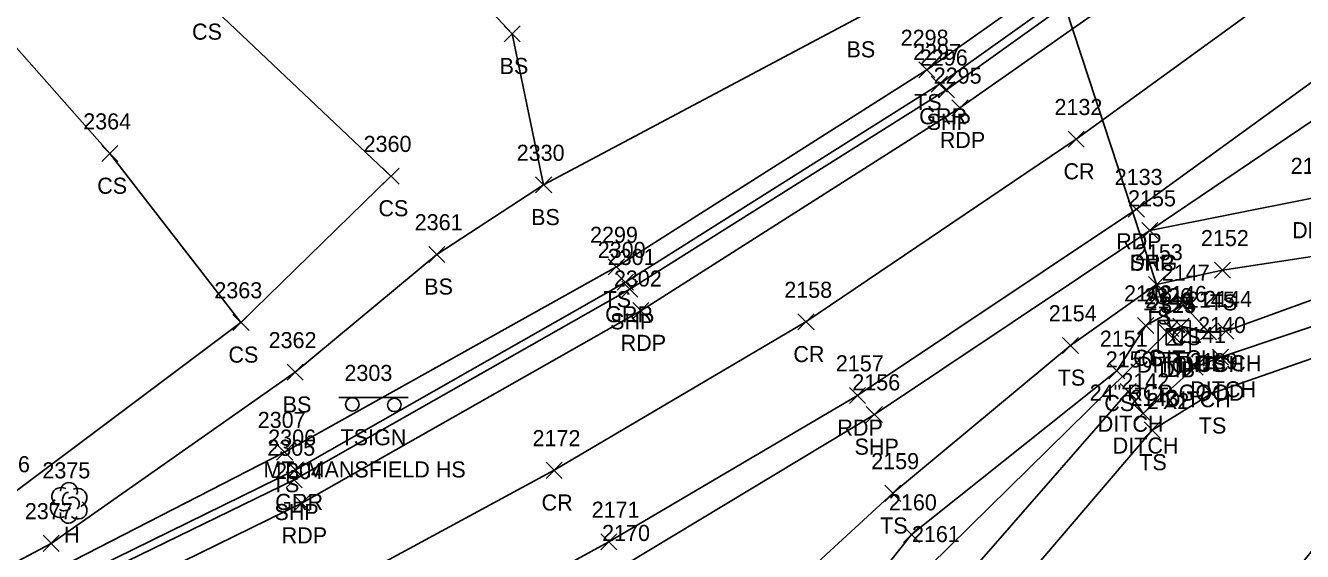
# Model space of a CAD drawing. Extents: x 1520648 to 1523413, y 732854 to 735518.
# Drawn here: x 1521973.9 to 1522132.5, y 733776.2 to 733841.6 of the extents above; entities that cross this region are included whole.
import ezdxf

# ---------------------------------------------------------------- set-up
doc = ezdxf.new("R2010")
doc.units = 0
for name, color, linetype in [('D_A', 7, 'Continuous'), ('D_C', 7, 'Continuous'), ('D_I', 7, 'Continuous'), ('D_TIC', 7, 'Continuous'), ('DCP', 7, 'Continuous'), ('DD', 7, 'Continuous'), ('DS', 7, 'Continuous'), ('L_A', 7, 'Continuous'), ('L_I', 7, 'Continuous'), ('L_TIC', 7, 'Continuous'), ('LELB', 7, 'Continuous'), ('LTD', 7, 'Continuous'), ('P_A', 7, 'Continuous'), ('P_I', 7, 'Continuous'), ('P_TIC', 7, 'Continuous'), ('PET', 7, 'Continuous'), ('PRC', 7, 'Continuous'), ('PSP', 7, 'Continuous'), ('R_A', 7, 'Continuous'), ('R_I', 7, 'Continuous'), ('R_TIC', 7, 'Continuous'), ('RDG', 7, 'Continuous'), ('RGR', 7, 'Continuous'), ('S_A', 7, 'Continuous'), ('S_C', 7, 'Continuous'), ('S_I', 7, 'Continuous'), ('SSGN', 7, 'Continuous')]:
    doc.layers.add(name, color=color, linetype=linetype)

msp = doc.modelspace()

# ---------------------------------------------------------------- linework, layer by layer
at = {"layer": 'D_TIC'}
for points in [[(1522114.71, 733802.39), (1522116.71, 733804.39)], [(1522116.71, 733802.39), (1522114.71, 733804.39)], [(1522115.16, 733802.91), (1522117.16, 733804.91)], [(1522117.16, 733802.91), (1522115.16, 733804.91)], [(1522115.62, 733801.81), (1522117.62, 733803.81)], [(1522117.62, 733801.81), (1522115.62, 733803.81)], [(1522116.44, 733803.18), (1522118.44, 733805.18)], [(1522118.44, 733803.18), (1522116.44, 733805.18)], [(1522119.86, 733802.48), (1522121.86, 733804.48)], [(1522121.86, 733802.48), (1522119.86, 733804.48)], [(1522122, 733802.56), (1522124, 733804.56)], [(1522124, 733802.56), (1522122, 733804.56)], [(1522121.34, 733799.32), (1522123.34, 733801.32)], [(1522123.34, 733799.32), (1522121.34, 733801.32)], [(1522118.2, 733798.09), (1522120.2, 733800.09)], [(1522120.2, 733798.09), (1522118.2, 733800.09)], [(1522109.86, 733795.04), (1522111.86, 733797.04)], [(1522111.86, 733795.04), (1522109.86, 733797.04)], [(1522111.72, 733792.33), (1522113.72, 733794.33)], [(1522113.72, 733792.33), (1522111.72, 733794.33)]]:
    msp.add_lwpolyline(points, dxfattribs=at)
at = {"layer": 'DCP'}
msp.add_lwpolyline([(1522100.35, 733852.16), (1522116.16, 733803.91)], dxfattribs=at)
at = {"layer": 'DD'}
for points in [[(1522164.2, 733814.35), (1522139.65, 733809.6), (1522123, 733803.56), (1522120.86, 733803.48), (1522117.44, 733804.18), (1522115.71, 733803.39), (1522086.18, 733774.32), (1522064.56, 733749), (1522039.86, 733734.03), (1522023.76, 733721.95)], [(1522162.23, 733811.98), (1522140.52, 733806.4), (1522122.34, 733800.32), (1522119.2, 733799.09), (1522112.72, 733793.33), (1522110.86, 733796.04), (1522088.15, 733769.97), (1522068.1, 733744.73), (1522048.36, 733727.58), (1522036.15, 733713.61)]]:
    msp.add_lwpolyline(points, dxfattribs=at)
at = {"layer": 'DS'}
for p, q in [((1522114.59, 733804.86), (1522118.59, 733804.86)), ((1522114.59, 733800.86), (1522114.59, 733804.86)), ((1522115.59, 733801.86), (1522115.59, 733803.86)), ((1522115.59, 733803.86), (1522117.59, 733803.86)), ((1522117.59, 733803.86), (1522117.59, 733801.86)), ((1522118.59, 733804.86), (1522118.59, 733800.86)), ((1522116.59, 733802.86), (1522116.59, 733802.86)), ((1522116.59, 733802.86), (1522116.59, 733802.86)), ((1522118.59, 733800.86), (1522114.59, 733800.86)), ((1522117.59, 733801.86), (1522115.59, 733801.86))]:
    msp.add_line(p, q, dxfattribs=at)
at = {"layer": 'L_TIC'}
for points in [[(1522033.35, 733839.53), (1522035.35, 733841.53)], [(1522035.35, 733839.53), (1522033.35, 733841.53)], [(1522084.87, 733835.04), (1522086.87, 733837.04)], [(1522086.87, 733835.04), (1522084.87, 733837.04)], [(1521983.36, 733824.64), (1521985.36, 733826.64)], [(1521985.36, 733824.64), (1521983.36, 733826.64)], [(1522018.29, 733821.84), (1522020.29, 733823.84)], [(1522020.29, 733821.84), (1522018.29, 733823.84)], [(1522037.26, 733820.74), (1522039.26, 733822.74)], [(1522039.26, 733820.74), (1522037.26, 733822.74)], [(1522037.26, 733820.74), (1522039.26, 733822.74)], [(1522039.26, 733820.74), (1522037.26, 733822.74)], [(1522023.98, 733812.1), (1522025.98, 733814.1)], [(1522025.98, 733812.1), (1522023.98, 733814.1)], [(1522046.29, 733810.54), (1522048.29, 733812.54)], [(1522048.29, 733810.54), (1522046.29, 733812.54)], [(1522121.6, 733810.13), (1522123.6, 733812.13)], [(1522123.6, 733810.13), (1522121.6, 733812.13)], [(1522113.41, 733808.37), (1522115.41, 733810.37)], [(1522115.41, 733808.37), (1522113.41, 733810.37)], [(1522116.75, 733805.82), (1522118.75, 733807.82)], [(1522118.75, 733805.82), (1522116.75, 733807.82)], [(1521999.66, 733803.64), (1522001.66, 733805.64)], [(1522001.66, 733803.64), (1521999.66, 733805.64)], [(1521999.66, 733803.64), (1522001.66, 733805.64)], [(1522001.66, 733803.64), (1521999.66, 733805.64)], [(1522112.05, 733803.25), (1522114.05, 733805.25)], [(1522114.05, 733803.25), (1522112.05, 733805.25)], [(1522119.86, 733802.48), (1522121.86, 733804.48)], [(1522121.86, 733802.48), (1522119.86, 733804.48)], [(1522102.71, 733800.78), (1522104.71, 733802.78)], [(1522104.71, 733800.78), (1522102.71, 733802.78)], [(1522006.39, 733797.44), (1522008.39, 733799.44)], [(1522008.39, 733797.44), (1522006.39, 733799.44)], [(1522108.47, 733797.62), (1522110.47, 733799.62)], [(1522110.47, 733797.62), (1522108.47, 733799.62)], [(1522120.24, 733794.82), (1522122.24, 733796.82)], [(1522122.24, 733794.82), (1522120.24, 733796.82)], [(1522112.84, 733790.26), (1522114.84, 733792.26)], [(1522114.84, 733790.26), (1522112.84, 733792.26)], [(1522005.08, 733787.52), (1522007.08, 733789.52)], [(1522007.08, 733787.52), (1522005.08, 733789.52)], [(1522080.65, 733782.39), (1522082.65, 733784.39)], [(1522082.65, 733782.39), (1522080.65, 733784.39)], [(1522082.97, 733777.27), (1522084.97, 733779.27)], [(1522084.97, 733777.27), (1522082.97, 733779.27)], [(1521976.07, 733776.17), (1521978.07, 733778.17)], [(1521978.07, 733776.17), (1521976.07, 733778.17)]]:
    msp.add_lwpolyline(points, dxfattribs=at)
at = {"layer": 'LELB'}
for points in [[(1522038.26, 733821.74), (1522034.35, 733840.53), (1522020.87, 733854.97), (1521997.73, 733883.34), (1521984.96, 733897.31), (1521967.97, 733910.29), (1521948.34, 733926.34)], [(1522083.31, 733923.24), (1522093.23, 733906.04), (1522109.51, 733889.85), (1522118.89, 733876.66), (1522124.08, 733871.16), (1522123.92, 733866.02), (1522119.88, 733860.12), (1522085.87, 733836.04), (1522047.29, 733811.54), (1522006.08, 733788.52), (1521959.88, 733764.78), (1521936.15, 733751.97)], [(1522074.67, 733922.23), (1522083.88, 733914.94), (1522085.49, 733904.13), (1522101.87, 733884.89), (1522107.24, 733877.57), (1522111.25, 733871.85), (1522110.65, 733869.41), (1522100.33, 733859.17), (1522100.27, 733856.44), (1522101.54, 733853.05), (1522099.3, 733851.62), (1522097.99, 733854.75), (1522097.24, 733854.62), (1522077.44, 733842.6), (1522038.26, 733821.74), (1522024.98, 733813.1), (1522007.39, 733798.44), (1521977.07, 733777.17), (1521956.26, 733766.14), (1521934.5, 733753.74), (1521909.85, 733741.77)], [(1521935.5, 733911.29), (1521950.9, 733894.84), (1521962.92, 733884.06), (1521979.81, 733864.62), (1521996.14, 733844.8), (1522019.29, 733822.84), (1522000.66, 733804.64), (1521971.81, 733783.01), (1521953.74, 733771.36), (1521896.07, 733749.17)], [(1522000.66, 733804.64), (1521984.36, 733825.64), (1521967.71, 733844.45), (1521949.99, 733862.42), (1521938.54, 733877.61), (1521921.21, 733890)], [(1522137.24, 733813.36), (1522122.6, 733811.13), (1522114.41, 733809.37), (1522103.71, 733801.78), (1522081.65, 733783.39), (1522057.76, 733761.39), (1522025.51, 733740.12), (1522002.63, 733729.98), (1521968.84, 733727.78), (1521950.73, 733720.72), (1521906.64, 733704.94), (1521891.21, 733698.66), (1521885.29, 733693.94), (1521882.26, 733692.45), (1521879.88, 733686.55), (1521877.46, 733681.69), (1521874.75, 733671.19), (1521879.86, 733650.22), (1521887.89, 733627.14), (1521900.41, 733584.46), (1521909.7, 733557.24), (1521917.26, 733535.26)], [(1522053.66, 733685.95), (1522065.79, 733698.82), (1522079.73, 733713.31), (1522095.17, 733729.5), (1522111.33, 733747.49), (1522125.4, 733765.73), (1522142.32, 733787.13), (1522158.54, 733808.73), (1522140.92, 733802.67), (1522121.24, 733795.82), (1522113.84, 733791.26), (1522092.03, 733765.67), (1522071.89, 733741.69), (1522053.44, 733719.77)], [(1522120.86, 733803.48), (1522117.75, 733806.82), (1522113.05, 733804.25), (1522109.47, 733798.62), (1522083.97, 733778.27), (1522063.26, 733752.21), (1522037.47, 733737.8), (1522005.96, 733725.81), (1521972.13, 733723.95), (1521953.54, 733715.89), (1521907.93, 733702.35), (1521891.21, 733698.66)]]:
    msp.add_lwpolyline(points, dxfattribs=at)
at = {"layer": 'LTD'}
msp.add_line((1521979.25, 733782.25), (1521979.25, 733782.25), dxfattribs=at)
msp.add_line((1521979.25, 733782.25), (1521979.25, 733782.25), dxfattribs=at)
msp.add_arc((1521979.29, 733783.68), 1.05, 335.5272, 180.9563, dxfattribs=at)
for centre, major_axis, ratio, start_param, end_param in [((1521978.45, 733782.91), (1.21, -0.51), 0.895232, 1.570796, 4.712389), ((1521979.04, 733782.71), (-0.208, -0.792), 0.645439, 3.141593, 6.283185), ((1521979.75, 733782.08), (-0.5, 0.667), 0.989748, 3.141593, 6.283185), ((1521980.29, 733782.83), (-1.14, -0.48), 0.949671, 1.570796, 4.712389), ((1521978.16, 733781.54), (0.58, -1.04), 0.959034, 3.141593, 6.283185), ((1521978.79, 733781.5), (-0.625, -0.083), 0.423636, 0, 3.141593), ((1521980.25, 733781.41), (-1.09, 0.79), 0.841452, 1.570796, 4.712389), ((1521979.25, 733780.75), (0.26, 1.06), 0.942809, 1.570796, 4.712389)]:
    msp.add_ellipse(centre, major_axis=major_axis, ratio=ratio, start_param=start_param, end_param=end_param, dxfattribs=at)
at = {"layer": 'P_TIC'}
for points in [[(1522087.3, 733832.58), (1522089.3, 733834.58)], [(1522089.3, 733832.58), (1522087.3, 733834.58)], [(1522088.98, 733830.33), (1522090.98, 733832.33)], [(1522090.98, 733830.33), (1522088.98, 733832.33)], [(1522103.41, 733826.43), (1522105.41, 733828.43)], [(1522105.41, 733826.43), (1522103.41, 733828.43)], [(1522110.89, 733817.73), (1522112.89, 733819.73)], [(1522112.89, 733817.73), (1522110.89, 733819.73)], [(1522112.55, 733815.07), (1522114.55, 733817.07)], [(1522114.55, 733815.07), (1522112.55, 733817.07)], [(1522047.98, 733807.78), (1522049.98, 733809.78)], [(1522049.98, 733807.78), (1522047.98, 733809.78)], [(1522049.33, 733805.1), (1522051.33, 733807.1)], [(1522051.33, 733805.1), (1522049.33, 733807.1)], [(1522069.85, 733803.7), (1522071.85, 733805.7)], [(1522071.85, 733803.7), (1522069.85, 733805.7)], [(1522076.26, 733794.56), (1522078.26, 733796.56)], [(1522078.26, 733794.56), (1522076.26, 733796.56)], [(1522078.34, 733792.19), (1522080.34, 733794.19)], [(1522080.34, 733792.19), (1522078.34, 733794.19)], [(1522038.57, 733785.25), (1522040.57, 733787.25)], [(1522040.57, 733785.25), (1522038.57, 733787.25)], [(1522006.27, 733784.06), (1522008.27, 733786.06)], [(1522008.27, 733784.06), (1522006.27, 733786.06)], [(1522007.23, 733781.16), (1522009.23, 733783.16)], [(1522009.23, 733781.16), (1522007.23, 733783.16)], [(1522045.35, 733776.35), (1522047.35, 733778.35)], [(1522047.35, 733776.35), (1522045.35, 733778.35)]]:
    msp.add_lwpolyline(points, dxfattribs=at)
at = {"layer": 'PET'}
for points in [[(1522409.89, 734185.46), (1522384.8, 734151.86), (1522362.15, 734120.96), (1522340.09, 734090.38), (1522317.27, 734060.02), (1522297.22, 734033.87), (1522262.69, 733990.17), (1522247.44, 733972.23), (1522223.91, 733946.24), (1522192.48, 733913.96), (1522164.52, 733888.05), (1522124.7, 733855.72), (1522089.98, 733831.33), (1522050.33, 733806.1), (1522008.23, 733782.16), (1521961.73, 733759.37), (1521937.85, 733748.92), (1521892.74, 733731.02), (1521853.04, 733716.93), (1521810.12, 733704.13), (1521784.9, 733696.8), (1521738.04, 733684.33), (1521683.5, 733669.74)], [(1522293.19, 733992.18), (1522263.71, 733955.95), (1522232.46, 733921.59), (1522205.93, 733894.99), (1522171.68, 733864.45), (1522150.76, 733846.95), (1522111.89, 733818.73), (1522077.26, 733795.56), (1522046.35, 733777.35), (1522014.71, 733760.04), (1521992.39, 733748.52), (1521963.75, 733735.05), (1521947.25, 733727.94), (1521903.49, 733710.07), (1521845.39, 733690.65), (1521824.85, 733681.25), (1521803.81, 733674.87), (1521790.98, 733674.84), (1521764.05, 733667.92), (1521729.46, 733658.42), (1521691.16, 733648.14)]]:
    msp.add_lwpolyline(points, dxfattribs=at)
at = {"layer": 'PRC'}
msp.add_lwpolyline([(1522254.71, 733962.62), (1522224.2, 733929), (1522197.91, 733903), (1522164.25, 733873.02), (1522142.54, 733855.17), (1522104.41, 733827.43), (1522070.85, 733804.7), (1522039.57, 733786.25), (1522009.6, 733770.04), (1521986.99, 733758.56), (1521958.12, 733745.43), (1521942.23, 733738.37), (1521896.32, 733720.33), (1521857.71, 733706.32), (1521841.62, 733701.43), (1521812.17, 733692.84), (1521787.03, 733685.66), (1521768.25, 733680.62), (1521726.09, 733669.37), (1521688.17, 733658.56)], dxfattribs=at)
at = {"layer": 'PSP'}
for points in [[(1522407.44, 734186.96), (1522382.7, 734153.4), (1522359.98, 734122.45), (1522337.92, 734092.02), (1522315.01, 734061.41), (1522295.21, 734035.76), (1522260.62, 733991.79), (1522245.88, 733973.99), (1522222.05, 733948.06), (1522190.45, 733915.42), (1522160.99, 733888.49), (1522154.25, 733883.34), (1522127.34, 733861.55), (1522088.3, 733833.58), (1522048.98, 733808.78), (1522007.27, 733785.06), (1521960.9, 733762.47), (1521936.68, 733751.08), (1521891.96, 733733.48), (1521851.86, 733719.56), (1521809.02, 733706.62), (1521784.1, 733699.99), (1521736.06, 733688.52), (1521682.58, 733672.91)], [(1522408.2, 734139.28), (1522381.04, 734102.47), (1522353.02, 734064.87), (1522324.01, 734025.28), (1522296.17, 733989.55), (1522266.63, 733953.31), (1522235.29, 733918.79), (1522209.78, 733890.98), (1522201.9, 733884.12), (1522173.49, 733859.11), (1522154.03, 733843.41), (1522113.55, 733816.07), (1522079.34, 733793.19), (1522048.3, 733774.46), (1522016.59, 733757.42), (1521993.94, 733745.83), (1521965.16, 733732.44), (1521948.66, 733724.97), (1521904.28, 733707.61), (1521888.63, 733701.99), (1521847.29, 733686.72), (1521809.29, 733673.67)]]:
    msp.add_lwpolyline(points, dxfattribs=at)
at = {"layer": 'R_TIC'}
for points in [[(1522086.42, 733833.28), (1522088.42, 733835.28)], [(1522088.42, 733833.28), (1522086.42, 733835.28)], [(1522112.55, 733815.07), (1522114.55, 733817.07)], [(1522114.55, 733815.07), (1522112.55, 733817.07)], [(1522047.41, 733808.66), (1522049.41, 733810.66)], [(1522049.41, 733808.66), (1522047.41, 733810.66)], [(1522006.43, 733785.32), (1522008.43, 733787.32)], [(1522008.43, 733785.32), (1522006.43, 733787.32)]]:
    msp.add_lwpolyline(points, dxfattribs=at)
at = {"layer": 'RDG'}
msp.add_lwpolyline([(1522201.9, 733884.12), (1522195.75, 733870.56), (1522182.51, 733850.34), (1522162.18, 733834.79), (1522133.75, 733820.11), (1522113.55, 733816.07)], dxfattribs=at)
at = {"layer": 'RGR'}
msp.add_lwpolyline([(1522126.87, 733869.88), (1522125.46, 733863.29), (1522121.4, 733858.51), (1522087.42, 733834.28), (1522048.41, 733809.66), (1522007.43, 733786.32), (1521960.48, 733763.27), (1521936.15, 733751.97), (1521909.85, 733741.77), (1521879.82, 733730.48), (1521867.78, 733728.02), (1521851.14, 733720.49), (1521809.1, 733707.87), (1521796.23, 733704.91), (1521783.93, 733704.85)], dxfattribs=at)
at = {"layer": 'SSGN'}
for p, q in [((1522012.83, 733795.29), (1522021.43, 733795.29)), ((1522016.85, 733794.38), (1522016.85, 733794.38))]:
    msp.add_line(p, q, dxfattribs=at)
for centre in [(1522014.49, 733794.45), (1522019.71, 733794.38)]:
    msp.add_circle(centre, 0.833, dxfattribs=at)

# ---------------------------------------------------------------- texts
at = {"layer": 'D_A'}
for s, p in [('DITCH', (1522113.68, 733799.18)), ('P', (1522115.54, 733798.91)), ('DITCH', (1522117.1, 733798.48)), ('DITCH', (1522119.24, 733798.56)), ('DITCH', (1522111.94, 733798.39)), ('DIB', (1522114.72, 733797.81)), ('DI', (1522115.65, 733797.86)), ('DITCH', (1522118.58, 733795.32)), ('DITCH', (1522115.44, 733794.09)), ('DITCH', (1522107.09, 733791.04)), ('DITCH', (1522108.95, 733788.33))]:
    msp.add_text(s, height=2, dxfattribs=at).set_placement(p)
at = {"layer": 'D_C'}
for s, p in [('24" RCP GOOD', (1522106.09, 733794.91)), ("2'X2'", (1522113.19, 733793.86))]:
    msp.add_text(s, height=2, dxfattribs=at).set_placement(p)
at = {"layer": 'D_I'}
for s, p in [('2326', (1522112.85, 733806.91)), ('2149', (1522113.01, 733806.39)), ('2146', (1522114.7, 733807.18)), ('2145', (1522118.17, 733806.48)), ('2144', (1522120.31, 733806.56)), ('2324', (1522113.33, 733805.86)), ('2325', (1522113.36, 733805.81)), ('2140', (1522119.56, 733803.32)), ('2141', (1522117.08, 733802.09)), ('2150', (1522108.08, 733799.04)), ('2142', (1522110.02, 733796.33)), ('2161', (1522084.01, 733777.32))]:
    msp.add_text(s, height=2, dxfattribs=at).set_placement(p)
at = {"layer": 'L_A'}
for s, p in [('CS', (1521994.58, 733839.8)), ('BS', (1522075.88, 733837.6)), ('BS', (1522032.79, 733835.53)), ('TS', (1522084.28, 733831.04)), ('CS', (1521982.8, 733820.64)), ('CS', (1522017.73, 733817.84)), ('BS', (1522036.7, 733816.74)), ('BS', (1522036.7, 733816.74)), ('BS', (1522023.42, 733808.1)), ('TS', (1522045.7, 733806.54)), ('TS', (1522121.01, 733806.13)), ('TS', (1522112.82, 733804.37)), ('CS', (1522116.19, 733801.82)), ('CS', (1521999.1, 733799.64)), ('CS', (1521999.1, 733799.64)), ('CS', (1522111.49, 733799.25)), ('CS', (1522119.3, 733798.48)), ('TS', (1522102.12, 733796.78)), ('BS', (1522005.84, 733793.44)), ('CS', (1522107.91, 733793.62)), ('TS', (1522119.65, 733790.82)), ('TS', (1522112.25, 733786.26)), ('TS', (1522004.49, 733783.52)), ('TS', (1522080.06, 733778.39)), ('H', (1521978.68, 733777.25))]:
    msp.add_text(s, height=2, dxfattribs=at).set_placement(p)
at = {"layer": 'L_I'}
for s, p in [('2298', (1522082.61, 733839.04)), ('2364', (1521981.06, 733828.64)), ('2360', (1522015.89, 733825.84)), ('2330', (1522034.91, 733824.74)), ('2330', (1522034.91, 733824.74)), ('2361', (1522022.24, 733816.1)), ('2299', (1522044.02, 733814.54)), ('2152', (1522119.91, 733814.13)), ('2153', (1522111.71, 733812.37)), ('2147', (1522115.05, 733809.82)), ('2363', (1521997.35, 733807.64)), ('2363', (1521997.35, 733807.64)), ('2148', (1522110.36, 733807.25)), ('2145', (1522118.17, 733806.48)), ('2154', (1522101.01, 733804.78)), ('2151', (1522107.35, 733801.62)), ('2362', (1522004.09, 733801.44)), ('2139', (1522118.54, 733798.82)), ('2143', (1522111.15, 733794.26)), ('2307', (1522002.74, 733791.52)), ('2376', (1521968.49, 733786.01)), ('2159', (1522078.95, 733786.39)), ('2375', (1521975.99, 733785.25)), ('2160', (1522081.15, 733781.27)), ('2377', (1521973.81, 733780.17))]:
    msp.add_text(s, height=2, dxfattribs=at).set_placement(p)
at = {"layer": 'P_A'}
for s, p in [('SHP', (1522085.84, 733828.58)), ('RDP', (1522087.47, 733826.33)), ('CR', (1522102.84, 733822.43)), ('RDP', (1522109.38, 733813.73)), ('SHP', (1522111.08, 733811.07)), ('SHP', (1522046.52, 733803.78)), ('RDP', (1522047.82, 733801.1)), ('CR', (1522069.28, 733799.7)), ('RDP', (1522074.75, 733790.56)), ('SHP', (1522076.88, 733788.19)), ('CR', (1522038, 733781.25)), ('SHP', (1522004.81, 733780.06)), ('RDP', (1522005.71, 733777.16))]:
    msp.add_text(s, height=2, dxfattribs=at).set_placement(p)
at = {"layer": 'P_I'}
for s, p in [('2296', (1522084.99, 733836.58)), ('2295', (1522086.72, 733834.33)), ('2132', (1522101.72, 733830.43)), ('2133', (1522109.2, 733821.73)), ('2155', (1522110.86, 733819.07)), ('2301', (1522046.21, 733811.78)), ('2302', (1522046.99, 733809.1)), ('2158', (1522068.15, 733807.7)), ('2157', (1522074.56, 733798.56)), ('2156', (1522076.6, 733796.19)), ('2172', (1522036.88, 733789.25)), ('2305', (1522003.93, 733788.06)), ('2304', (1522004.89, 733785.16)), ('2171', (1522044.22, 733780.35)), ('2170', (1522045.52, 733777.46))]:
    msp.add_text(s, height=2, dxfattribs=at).set_placement(p)
at = {"layer": 'R_A'}
for s, p in [('GRR', (1522084.91, 733829.28)), ('DRG', (1522131.24, 733815.11)), ('DRG', (1522111.04, 733811.07)), ('GRR', (1522045.9, 733804.66)), ('GRR', (1522004.92, 733781.32))]:
    msp.add_text(s, height=2, dxfattribs=at).set_placement(p)
at = {"layer": 'R_I'}
for s, p in [('2297', (1522084.16, 733837.28)), ('2134', (1522131.06, 733823.11)), ('2155', (1522110.86, 733819.07)), ('2300', (1522044.98, 733812.66)), ('2306', (1522004.04, 733789.32))]:
    msp.add_text(s, height=2, dxfattribs=at).set_placement(p)
at = {"layer": 'S_A'}
msp.add_text('TSIGN', height=2, dxfattribs=at).set_placement((1522013.03, 733789.36))
at = {"layer": 'S_C'}
msp.add_text('MT. MANSFIELD HS', height=2, dxfattribs=at).set_placement((1522003.46, 733785.36))
at = {"layer": 'S_I'}
msp.add_text('2303', height=2, dxfattribs=at).set_placement((1522013.51, 733797.36))

doc.saveas('drawing.dxf')
